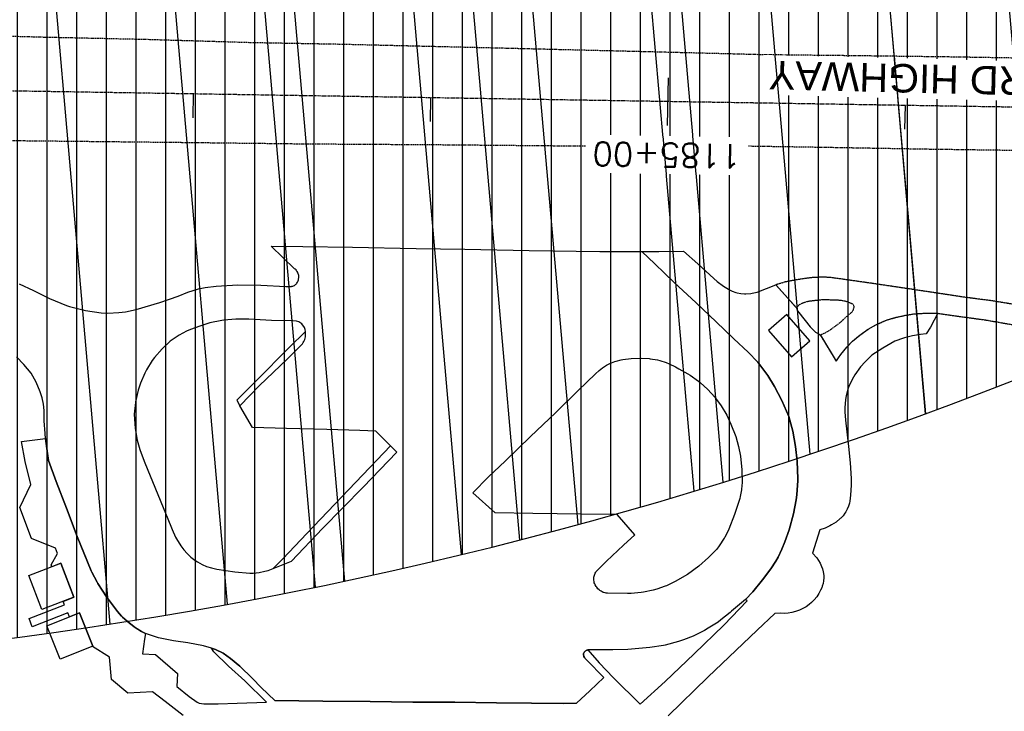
# Model space of a CAD drawing. Extents: x 429357 to 505151, y 227904 to 248592.
# Tile 432 of 656: x 444176 to 444591, y 235477 to 235769. Entities that reach past the tile are written whole.
import ezdxf

# ---------------------------------------------------------------- set-up
doc = ezdxf.new("R2010")
doc.units = 0
doc.header["$MEASUREMENT"] = 0
for name, pattern in [('CENTER', [2, 1.25, -0.25, 0.25, -0.25]), ('DASHED', [0.75, 0.5, -0.25]), ('HIDDEN', [0.375, 0.25, -0.125])]:
    doc.linetypes.add(name, pattern=pattern)
for name, color, linetype in [('C-ALGN-TEXT', 3, 'Continuous'), ('ELB_photo', 161, 'Continuous'), ('ELYPP_bikepath_photo', 161, 'HIDDEN'), ('ELYPP_sidewalk_photo', 161, 'Continuous'), ('ELYSP-parking_photo', 161, 'Continuous'), ('V-ASPH-EDGE', 171, 'DASHED'), ('V-RWAY-CNTR-2012', 4, 'CENTER'), ('V-RWAY-CNTR-ALIGN-STALBLS', 3, 'Continuous'), ('V-RWAY-CNTR-TEXT', 3, 'Continuous'), ('V-RWAY-LINE-COVER', 73, 'Continuous'), ('V-RWAY-LINE-Original PLO', 13, 'Continuous'), ('V-RWAY-PATT-NEW ROAD-400', 23, 'Continuous'), ('V-RWAY-PATT-NEW ROAD-COVER', 23, 'Continuous'), ('V-RWAY-PATT-OLD ROAD', 21, 'Continuous'), ('V-RWAY-PATT-RR', 24, 'Continuous'), ('V-RWAY-PATT-RR-COVER', 24, 'Continuous'), ('V-RWAY-PATT-RR-KEY', 24, 'Continuous')]:
    doc.layers.add(name, color=color, linetype=linetype)
doc.styles.add('H200', font='helv.shx', dxfattribs={"height": 0.2})
doc.styles.add('L100', font='simplex.shx', dxfattribs={"height": 0.1})

# ---------------------------------------------------------------- blocks, each defined once
blk = doc.blocks.new('half_tic')
blk.add_line((0, 0), (0, 0.04165))
blk = doc.blocks.new('*U161')
at = {"layer": 'C-ALGN-TEXT', "color": 3, "linetype": 'Continuous', "lineweight": -3, "xscale": 240.0960384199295, "yscale": 240.0960384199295, "zscale": 240.0960384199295, "rotation": 179.0745833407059}
for p in [(444248.94, 235737.27), (444348.92, 235735.65), (444548.9, 235732.42)]:
    blk.add_blockref('half_tic', p, dxfattribs=at)
blk = doc.blocks.new('lbl_tic')
blk.add_line((0, -0.04165), (0, 0.04165))

msp = doc.modelspace()

# ---------------------------------------------------------------- hatches: boundary and pattern name
at = {"layer": 'V-RWAY-PATT-OLD ROAD'}
h = msp.add_hatch(dxfattribs=at)
h.set_pattern_fill('ANSI31', color=256, scale=100, angle=45)
edge = h.paths.add_edge_path()
edge.add_line((444754.79, 235688.71), (445152.24, 235891.91))
edge.add_line((445152.24, 235891.91), (444804.83, 235935.5))
edge.add_line((444804.83, 235935.5), (444618.23, 235955.83))
edge.add_arc((443941.33, 237279.86), 1487.02, 267.29236, 297.07796, ccw=False)
edge.add_line((443871.09, 235794.49), (442962.3, 235837.47))
edge.add_line((442962.3, 235837.47), (442857.24, 235844.84))
edge.add_line((442857.24, 235844.84), (442782.7, 235856.44))
edge.add_line((442782.7, 235856.44), (442695.91, 235877.42))
edge.add_line((442695.91, 235877.42), (442629.24, 235899.32))
edge.add_line((442629.24, 235899.32), (442556.85, 235929.23))
edge.add_line((442556.85, 235929.23), (442514.76, 235949.81))
edge.add_line((442514.76, 235949.81), (442495.08, 235960.29))
edge.add_line((442495.08, 235960.29), (442440.35, 235992.54))
edge.add_line((442440.35, 235992.54), (442388.5, 236027.7))
edge.add_line((442388.5, 236027.7), (442333.53, 236070.57))
edge.add_line((442333.53, 236070.57), (442301.75, 236098.36))
edge.add_line((442301.75, 236098.36), (442240.05, 236159.83))
edge.add_line((442240.05, 236159.83), (442202.82, 236202.7))
edge.add_line((442202.82, 236202.7), (442141.79, 236285.55))
edge.add_line((442141.79, 236285.55), (442110.08, 236336.94))
edge.add_line((442110.08, 236336.94), (442079.73, 236393.82))
edge.add_line((442079.73, 236393.82), (442048.28, 236460.69))
edge.add_line((442048.28, 236460.69), (441604.94, 237454.69))
edge.add_line((441604.94, 237454.69), (441491.3, 237697))
edge.add_line((441491.3, 237697), (441412.32, 237846.34))
edge.add_line((441412.32, 237846.34), (441328.06, 237988.47))
edge.add_line((441328.06, 237988.47), (441238.61, 237930.31))
edge.add_line((441238.61, 237930.31), (441324.32, 237781.14))
edge.add_line((441324.32, 237781.14), (441387.1, 237653.63))
edge.add_line((441387.1, 237653.63), (441431, 237551.46))
edge.add_line((441431, 237551.46), (441991.43, 236161.02))
edge.add_arc((444602.78, 237213.56), 2815.49, 201.95242, 209.32582)
edge.add_arc((442975.39, 236837.99), 1300.46, 230.49439, 268.79848)
edge.add_line((442948.13, 235537.81), (443856.92, 235494.83))
edge.add_arc((443941.33, 237279.86), 1787.02, 267.29236, 297.07796)
at = {"layer": 'V-RWAY-PATT-RR'}
h = msp.add_hatch(dxfattribs=at)
h.set_pattern_fill('DOTS', color=256, scale=2, angle=90)
h.set_pattern_definition([(90, (0, 0), (-12.5, 6.25), [0, -12.5])])
edge = h.paths.add_edge_path()
edge.add_line((463249.56, 239485.38), (461904.71, 239374.4))
edge.add_arc((462009.4, 238105.71), 1273.01, 94.71741, 114.66788)
edge.add_line((461478.1, 239262.54), (461031.28, 239057.33))
edge.add_arc((460759.9, 239648.23), 650.23, 271.17661, 294.66788, ccw=False)
edge.add_line((460773.25, 238998.13), (460346.48, 238989.37))
edge.add_arc((460406.64, 236060.24), 2929.74, 91.17661, 111.02661)
edge.add_line((459355.44, 238794.9), (459131.22, 238708.71))
edge.add_arc((458939.57, 239207.29), 534.14, 256.4433, 291.0266, ccw=False)
edge.add_line((458814.36, 238688.03), (458387.28, 238791.01))
edge.add_arc((457932.73, 236905.89), 1939.15, 76.44328, 106.70995)
edge.add_line((457375.17, 238763.15), (457000.15, 238650.57))
edge.add_arc((456858.7, 239121.75), 491.96, 259.5599, 286.7099, ccw=False)
edge.add_line((456769.55, 238637.94), (456400.75, 238705.89))
edge.add_arc((456037.15, 236732.58), 2006.53, 79.55995, 118.72661)
edge.add_line((455072.75, 238492.15), (454863.04, 238377.21))
edge.add_arc((454394, 239232.98), 975.88, 277.9103, 298.72661, ccw=False)
edge.add_arc((454135.7, 241092.03), 2852.78, 269.19328, 277.9103, ccw=False)
edge.add_line((454095.53, 238239.53), (453403.38, 238249.27))
edge.add_arc((453381.5, 236694.87), 1554.56, 89.19328, 119.94328)
edge.add_line((452605.55, 238041.93), (452483.79, 237971.79))
edge.add_arc((452222.51, 238425.37), 523.45, 271.9544, 299.9433, ccw=False)
edge.add_line((452240.36, 237902.22), (451086.95, 237862.86))
edge.add_arc((451115.17, 237035.63), 827.71, 91.95444, 110.83957)
edge.add_line((450820.71, 237809.19), (450693.6, 237760.81))
edge.add_arc((450224.55, 238993.03), 1318.48, 281.2229, 290.83957, ccw=False)
edge.add_line((450481.16, 237699.77), (449789.98, 237562.62))
edge.add_arc((450145.31, 235771.84), 1825.69, 101.2229, 111.5229)
edge.add_line((449475.51, 237470.23), (449217.35, 237368.42))
edge.add_arc((448647.97, 238812.19), 1551.99, 282.6229, 291.5229, ccw=False)
edge.add_line((448987.13, 237297.71), (448143.33, 237108.75))
edge.add_arc((448499.79, 235517.05), 1631.12, 102.6229, 118.05015)
edge.add_line((447732.76, 236956.58), (447555.3, 236862.02))
edge.add_arc((447294.93, 237350.67), 553.69, 281.3668, 298.0502, ccw=False)
edge.add_line((447404.06, 236807.84), (447179.31, 236762.66))
edge.add_arc((447321.99, 236052.91), 723.95, 101.36682, 126.71682)
edge.add_line((446889.17, 236633.23), (446741.11, 236522.8))
edge.add_arc((446432.15, 236937.05), 516.78, 277.5339, 306.7168, ccw=False)
edge.add_line((446499.91, 236424.73), (446016.03, 236360.74))
edge.add_arc((446189.57, 235048.6), 1323.56, 97.53389, 132.80055)
edge.add_line((445290.27, 236019.73), (444246.43, 235053.1))
edge.add_arc((443521.89, 235835.51), 1066.36, 228.98389, 312.80055, ccw=False)
edge.add_line((442822.07, 235030.91), (442755.06, 235089.2))
edge.add_arc((444602.78, 237213.56), 2815.49, 201.95242, 228.98389, ccw=False)
edge.add_line((441991.43, 236161.02), (441431, 237551.46))
edge.add_arc((439156.5, 236634.7), 2452.3, 21.95242, 32.48251)
edge.add_line((441225.16, 237951.69), (440654.18, 238848.54))
edge.add_line((440654.18, 238848.54), (440485.49, 238741.14))
edge.add_line((440485.49, 238741.14), (441056.46, 237844.29))
edge.add_arc((439156.5, 236634.7), 2252.32, 27.76665, 32.48251, ccw=False)
edge.add_arc((439156.5, 236634.7), 2252.32, 21.95243, 27.76665, ccw=False)
edge.add_line((441245.52, 237476.7), (441805.72, 236086.84))
edge.add_arc((444602.55, 237214.13), 3015.47, 201.95243, 228.97911)
edge.add_line((442623.4, 234939.05), (442690.68, 234880.51))
edge.add_arc((443521.82, 235835.93), 1266.34, 228.97911, 290.2257)
edge.add_arc((443521.82, 235835.93), 1266.34, 290.2257, 294.21479)
edge.add_arc((443521.82, 235835.93), 1266.34, 294.21479, 312.78568)
edge.add_line((444382, 234906.56), (444602.29, 235110.46))
edge.add_line((444602.29, 235110.46), (445223.28, 235685.21))
edge.add_line((445223.28, 235685.21), (445300.95, 235757.1))
edge.add_line((445300.95, 235757.1), (445415.16, 235862.8))
edge.add_line((445415.16, 235862.8), (445426.54, 235873.33))
edge.add_arc((446189.72, 235048.75), 1123.56, 97.51901, 132.78568, ccw=False)
edge.add_line((446042.7, 236162.65), (446284.57, 236194.57))
edge.add_line((446284.57, 236194.57), (446525.94, 236226.43))
edge.add_line((446525.94, 236226.43), (446587.09, 236237.22))
edge.add_line((446587.09, 236237.22), (446647.07, 236253.25))
edge.add_arc((446432.15, 236937.05), 716.78, 287.44773, 306.71682)
edge.add_line((446860.68, 236362.48), (447008.74, 236472.91))
edge.add_arc((447321.99, 236052.91), 523.95, 101.3668, 126.7168, ccw=False)
edge.add_line((447218.72, 236566.58), (447371.53, 236597.3))
edge.add_line((447371.53, 236597.3), (447443.48, 236611.76))
edge.add_line((447443.48, 236611.76), (447587.82, 236656.21))
edge.add_arc((447294.94, 237350.63), 753.65, 292.86779, 298.05015)
edge.add_line((447649.34, 236685.51), (447826.81, 236780.07))
edge.add_arc((448499.79, 235517.05), 1431.12, 102.6229, 118.05015, ccw=False)
edge.add_line((448187.04, 236913.58), (448576.19, 237000.73))
edge.add_line((448576.19, 237000.73), (448886.91, 237070.31))
edge.add_line((448886.91, 237070.31), (449030.83, 237102.55))
edge.add_arc((448647.97, 238812.19), 1751.99, 282.6229, 291.5229)
edge.add_line((449290.72, 237182.36), (449548.89, 237284.18))
edge.add_arc((450145.31, 235771.84), 1625.69, 101.2229, 111.5229, ccw=False)
edge.add_line((449828.91, 237366.45), (450520.09, 237503.59))
edge.add_arc((450224.55, 238993.03), 1518.48, 281.2229, 290.83957)
edge.add_line((450764.76, 237573.89), (450891.87, 237622.28))
edge.add_arc((451115.17, 237035.63), 627.71, 91.95444, 110.83957, ccw=False)
edge.add_line((451093.77, 237662.98), (452220.47, 237701.43))
edge.add_line((452220.47, 237701.43), (452345.16, 237712.39))
edge.add_line((452345.16, 237712.39), (452440.87, 237735.66))
edge.add_arc((452222.51, 238425.37), 723.45, 287.56753, 299.94328)
edge.add_line((452583.62, 237798.48), (452705.38, 237868.62))
edge.add_arc((453381.5, 236694.87), 1354.56, 89.19328, 119.94328, ccw=False)
edge.add_line((453400.57, 238049.29), (454092.72, 238039.55))
edge.add_arc((454135.7, 241092.03), 3052.78, 269.19328, 277.9103)
edge.add_arc((454394, 239232.98), 1175.88, 277.9103, 298.72661)
edge.add_line((454959.17, 238201.83), (455168.88, 238316.77))
edge.add_arc((456037.15, 236732.58), 1806.53, 79.55995, 118.72661, ccw=False)
edge.add_line((456364.51, 238509.2), (456733.31, 238441.25))
edge.add_arc((456858.7, 239121.75), 691.96, 259.55995, 286.70995)
edge.add_line((457057.65, 238459.01), (457432.68, 238571.6))
edge.add_arc((457932.73, 236905.89), 1739.15, 76.44328, 106.70995, ccw=False)
edge.add_line((458340.4, 238596.58), (458767.48, 238493.6))
edge.add_arc((458939.57, 239207.29), 734.14, 256.44328, 291.02661)
edge.add_line((459202.98, 238522.03), (459427.2, 238608.22))
edge.add_arc((460406.64, 236060.24), 2729.74, 91.17661, 111.02661, ccw=False)
edge.add_line((460350.58, 238789.41), (460777.36, 238798.17))
edge.add_line((460777.36, 238798.17), (460905.17, 238810.5))
edge.add_line((460905.17, 238810.5), (460994.24, 238830.93))
edge.add_line((460994.24, 238830.93), (461084.08, 238862.22))
edge.add_line((461084.08, 238862.22), (461241, 238933.57))
edge.add_line((461241, 238933.57), (461561.57, 239080.8))
edge.add_arc((462009.4, 238105.71), 1073.01, 94.71741, 114.66788, ccw=False)
edge.add_line((461921.16, 239175.08), (462039.91, 239184.88))
edge.add_line((462039.91, 239184.88), (462395.62, 239214.23))
edge.add_line((462395.62, 239214.23), (463072.29, 239270.07))
edge.add_line((463072.29, 239270.07), (463303.65, 239289.65))
edge.add_line((463303.65, 239289.65), (463249.56, 239485.38))

# ---------------------------------------------------------------- linework, layer by layer
at = {"layer": 'ELB_photo'}
for points in [[(444491.37, 235637.56), (444501.02, 235626.51), (444508.74, 235633.24), (444499.1, 235644.3)], [(444185.17, 235519.89), (444179.67, 235534.28), (444193.2, 235539.44), (444198.69, 235525.06)], [(444201.13, 235518.51), (444206.68, 235504.42), (444192.92, 235499), (444187.37, 235513.09)]]:
    msp.add_lwpolyline(points, close=True, dxfattribs=at)
at = {"layer": 'ELYPP_bikepath_photo', "flags": 128}
msp.add_lwpolyline([(444494.48, 235656.8), (444503.19, 235647.07), (444504.33, 235648.48), (444505.46, 235649.05), (444506, 235649.28), (444507.2, 235649.68), (444508.43, 235649.96), (444509.54, 235650.11), (444513.16, 235650.53), (444514.62, 235650.6), (444518.27, 235650.52), (444519.46, 235650.41), (444520.83, 235650.41), (444522.19, 235650.28), (444523.53, 235650.01), (444524.18, 235649.83), (444525.47, 235649.37), (444526.25, 235649.02), (444526.51, 235648.93), (444526.64, 235648.86), (444526.86, 235648.69), (444527.05, 235648.48), (444527.17, 235648.28), (444527.22, 235648.15), (444527.3, 235647.88), (444527.32, 235647.74), (444527.31, 235647.46), (444527.25, 235647.01), (444527.16, 235646.65), (444527.01, 235646.22), (444526.85, 235645.89), (444526.66, 235645.57), (444526.43, 235645.28), (444526.18, 235645.01), (444525.91, 235644.76), (444525.61, 235644.55), (444525.4, 235644.42), (444521.64, 235640.97), (444521.37, 235640.75), (444517.84, 235638.1), (444515.81, 235636.78), (444513.23, 235635.6), (444519.9, 235624.62), (444521.89, 235627.5), (444524.33, 235630.49), (444526.83, 235633.11), (444529.93, 235635.63), (444533.4, 235638.12), (444536.83, 235640.05), (444541.37, 235642.03), (444545.22, 235643.11), (444549.42, 235644.04), (444552.79, 235644.6), (444556.82, 235644.81), (444560.57, 235644.81), (444562.69, 235644.79), (444570.89, 235643.63), (444582.67, 235642.03), (444592.45, 235640.33), (444604.38, 235638.05), (444617.4, 235634.95), (444629, 235631.51), (444641.94, 235626.94), (444653.73, 235622.41), (444663.59, 235618.17), (444677.08, 235611.71), (444691.22, 235604.99), (444705.57, 235598.54), (444716.01, 235594.57), (444725.96, 235591.63), (444730.22, 235590.58), (444732.52, 235590.19), (444736.9, 235589.8), (444740.4, 235589.79), (444748.2, 235590.3), (444756.46, 235591.64), (444756.92, 235591.74), (444763.29, 235593.69), (444770.27, 235596.57), (444780.26, 235601.47), (444788.95, 235606.62), (444795.08, 235611.41), (444803.86, 235618.9), (444808.97, 235624.51), (444810.17, 235626), (444814.55, 235632.19), (444815.37, 235633.51), (444819.31, 235640.49), (444823.91, 235650.19), (444826.13, 235655.06), (444826.35, 235655.61), (444828.03, 235660.7), (444828.33, 235661.81), (444830.07, 235662.72), (444833.59, 235673.55), (444824.63, 235676.81), (444820.74, 235665.59), (444816.75, 235655.51), (444814.06, 235649.11), (444809.86, 235640.48), (444807.72, 235636.01), (444803.09, 235629.98), (444802.91, 235629.77), (444797.7, 235624.24), (444797.06, 235623.63), (444789.92, 235617.61), (444781.1, 235611.45), (444780.9, 235611.33), (444771.98, 235606.52), (444762.67, 235602.14), (444757.31, 235600.36), (444755.34, 235599.84), (444749.79, 235598.79), (444746.55, 235598.43), (444741.81, 235598.1), (444737.07, 235598.23), (444732.35, 235598.83), (444731.5, 235598.98), (444722.82, 235601.26), (444712.32, 235604.87), (444703.7, 235608.46), (444687.13, 235616.21), (444668.87, 235625.13), (444656.71, 235630.37), (444641.72, 235636.15), (444625.93, 235641.37), (444613, 235644.91), (444600.8, 235647.51), (444585.68, 235650.04), (444573.42, 235651.64), (444551.75, 235654.91), (444533.34, 235657.65), (444521.22, 235659.36), (444517.24, 235659.9), (444514.13, 235660.04), (444510.12, 235659.88), (444507.32, 235659.54), (444502.51, 235658.79), (444498.51, 235658.02)], close=True, dxfattribs=at)
at = {"layer": 'ELYPP_sidewalk_photo'}
msp.add_lwpolyline([(444244.71, 235475.22), (444237.13, 235481.16), (444231.82, 235485.23), (444221.39, 235484.61), (444214.62, 235490.46), (444213.67, 235499.82), (444206.56, 235504.38), (444206.68, 235504.42), (444201.13, 235518.51), (444196.82, 235516.81), (444196.11, 235518.53), (444181.19, 235512.63), (444179.89, 235516.15), (444194.74, 235521.88), (444194.25, 235523.36), (444198.69, 235525.06), (444193.2, 235539.44), (444189.35, 235537.97), (444189.09, 235538.74), (444191.81, 235543.49), (444190.92, 235545.81), (444180.81, 235549.91), (444175.93, 235562.91), (444180.57, 235572.66), (444178.25, 235582.36), (444176.6, 235590.78), (444186.79, 235591.99), (444187.53, 235585.68), (444187.96, 235582.69), (444191.22, 235573.9), (444195.56, 235562.67), (444200.12, 235550.73), (444204.15, 235540.66), (444205.93, 235536.23), (444206.22, 235535.62), (444208.48, 235531.42), (444208.82, 235530.86), (444212.51, 235525.21), (444217.02, 235519.06), (444218.75, 235517.11), (444219.14, 235516.73), (444221.09, 235515), (444222.19, 235514.16), (444224.59, 235512.3), (444227.26, 235510.62), (444228.86, 235509.75), (444228.5, 235507.48), (444227.64, 235501.23), (444233.11, 235500.93), (444242.4, 235492.96), (444242.12, 235487.45), (444247.33, 235483.26), (444250.59, 235480.91), (444251.55, 235480.42), (444253.51, 235480.22), (444259.44, 235480.16), (444267.51, 235480.4), (444279.88, 235480.81), (444270.75, 235489.84), (444263.8, 235496.02), (444257.68, 235502.01), (444256.66, 235503.65), (444258.33, 235503.05), (444261.58, 235501.58), (444264.67, 235499.29), (444268.6, 235495.97), (444273.92, 235490.78), (444277.56, 235487.06), (444283.41, 235481.55), (444303.62, 235481.34), (444323.5, 235481.09), (444341.46, 235480.89), (444359.24, 235480.88), (444376.72, 235480.63), (444391.53, 235480.44), (444405.15, 235480.35), (444410.55, 235480.37), (444416.13, 235485.57), (444422.06, 235491.21), (444414.83, 235498.55), (444414.26, 235499.08), (444414.08, 235499.28), (444413.93, 235499.48), (444413.79, 235499.71), (444413.62, 235500.1), (444413.54, 235500.35), (444413.5, 235500.61), (444413.47, 235500.87), (444413.48, 235501.13), (444413.5, 235501.38), (444413.55, 235501.6), (444413.68, 235501.82), (444413.83, 235502.02), (444414.01, 235502.2), (444414.2, 235502.37), (444414.39, 235502.51), (444414.61, 235502.64), (444414.84, 235502.74), (444415.08, 235502.83), (444415.32, 235502.89), (444420.09, 235497.48), (444426.02, 235491.11), (444437.37, 235480.03), (444447.82, 235489.54), (444460.03, 235501.26), (444472.6, 235513.27), (444482.4, 235523.56), (444481.66, 235524.21), (444484.79, 235527.35), (444488.84, 235532.41), (444492.35, 235537.09), (444494.49, 235540.28), (444495.43, 235541.94), (444497.07, 235545.4), (444498.2, 235548.47), (444500.03, 235553.56), (444501.86, 235560.32), (444503.04, 235566.22), (444503.31, 235568.33), (444503.69, 235574.34), (444503.7, 235575.07), (444503.45, 235582.45), (444502.82, 235588.61), (444501.64, 235595.05), (444499.97, 235601.26), (444497.02, 235608.05), (444493.98, 235613.98), (444491.04, 235618.63), (444486.9, 235624.14), (444482.8, 235628.4), (444476.81, 235634), (444469.35, 235641.14), (444460.86, 235649.21), (444451.68, 235657.81), (444443.45, 235665.7), (444438.01, 235670.83), (444445.16, 235670.86), (444455.52, 235671.03), (444461.63, 235665.6), (444468.31, 235659.53), (444469.74, 235658.26), (444472.42, 235656.24), (444475.18, 235654.56), (444476.14, 235654.13), (444477.62, 235653.61), (444478.25, 235653.44), (444479.79, 235653.13), (444481.34, 235652.97), (444481.81, 235652.99), (444483.98, 235653.17), (444484.47, 235653.24), (444486.6, 235653.69), (444494.48, 235656.8), (444503.19, 235647.07), (444503.65, 235645.88), (444504.11, 235645.09), (444509, 235639.08), (444511.17, 235636.82), (444512.26, 235636.24), (444513.23, 235635.6), (444519.9, 235624.62), (444521.89, 235627.5), (444524.33, 235630.49), (444526.83, 235633.11), (444529.93, 235635.63), (444533.4, 235638.12), (444536.83, 235640.05), (444541.37, 235642.03), (444545.22, 235643.11), (444549.42, 235644.04), (444552.79, 235644.6), (444556.82, 235644.81), (444560.57, 235644.82), (444562.69, 235644.79), (444561.25, 235641.93), (444559.59, 235638.92), (444557.81, 235636.17), (444555.4, 235635.81), (444552.1, 235635.34), (444548.69, 235634.51), (444548.24, 235634.37), (444544.6, 235633.06), (444539.51, 235630.17), (444534.94, 235627.19), (444532.05, 235624.38), (444530.19, 235622.26), (444527.7, 235618.89), (444527.13, 235617.88), (444525.69, 235614.9), (444525.02, 235613.22), (444524.05, 235610.05), (444523.82, 235608.45), (444523.58, 235604.96), (444523.58, 235603.26), (444523.85, 235599.77), (444525.03, 235588.63), (444525.79, 235581.78), (444526.16, 235575.19), (444526.24, 235572.4), (444526, 235568.16), (444525.64, 235565.53), (444525.47, 235564.76), (444525.08, 235563.48), (444524.57, 235562.25), (444523.95, 235561.08), (444523.6, 235560.53), (444522.8, 235559.46), (444521.91, 235558.47), (444521.64, 235558.23), (444519.85, 235556.81), (444517.92, 235555.58), (444517.29, 235555.22), (444515.22, 235554.25), (444513.03, 235553.46), (444511.43, 235548.66), (444509.89, 235543.66), (444511.8, 235541.68), (444512.51, 235540.64), (444513.21, 235539.39), (444513.78, 235538.07), (444514.09, 235537.14), (444514.44, 235535.75), (444514.64, 235534.33), (444514.66, 235533.22), (444514.57, 235532.03), (444514.37, 235530.85), (444514.04, 235529.7), (444513.84, 235529.12), (444513.35, 235528.03), (444512.57, 235526.67), (444511.69, 235525.32), (444510.68, 235524.06), (444509.56, 235522.9), (444508.55, 235522.04), (444507.24, 235521.1), (444505.84, 235520.29), (444504.42, 235519.62), (444502.81, 235519.04), (444501.16, 235518.62), (444499.65, 235518.38), (444497.94, 235518.27), (444496.24, 235518.33), (444494.06, 235518.26), (444486.61, 235511.2), (444465.83, 235491.38), (444449.12, 235475.15)], dxfattribs=at)
for points in [[(444296.24, 235637.18), (444289.48, 235630.43), (444275.53, 235616.36), (444267.43, 235608.12), (444268.6, 235605.84), (444276.97, 235614.34), (444288.53, 235625.46), (444294.57, 235631.55), (444294.97, 235631.99), (444295.32, 235632.47), (444295.63, 235632.98), (444295.72, 235633.17), (444295.95, 235633.72), (444296.13, 235634.28), (444296.26, 235634.87), (444296.32, 235635.93), (444296.28, 235636.85)], [(444332.1, 235588.88), (444296.82, 235551.91), (444286.75, 235541.32), (444282.7, 235537.17), (444290.41, 235540.25), (444303.46, 235554.02), (444320.53, 235571.57), (444334.72, 235586.22)]]:
    msp.add_lwpolyline(points, close=True, dxfattribs=at)
at = {"layer": 'ELYSP-parking_photo'}
msp.add_lwpolyline([(444175.72, 235657.21), (444181.64, 235654.41), (444188.47, 235651.09), (444195.63, 235648.1), (444196.85, 235647.71), (444203.67, 235645.96), (444210.18, 235644.94), (444212.98, 235644.87), (444217.59, 235645.11), (444220.41, 235645.48), (444224.92, 235646.44), (444234.92, 235649.3), (444242.67, 235651.98), (444246.77, 235653.68), (444251.24, 235655.05), (444254.07, 235655.67), (444258.7, 235656.31), (444267.81, 235656.84), (444277.54, 235656.61), (444288.05, 235656.07), (444290.35, 235656.12), (444290.61, 235656.17), (444290.96, 235656.28), (444291.29, 235656.42), (444291.62, 235656.59), (444291.92, 235656.8), (444292.2, 235657.03), (444292.46, 235657.29), (444292.69, 235657.57), (444292.89, 235657.87), (444293.06, 235658.19), (444293.2, 235658.53), (444293.31, 235658.88), (444293.38, 235659.24), (444293.44, 235659.87), (444293.46, 235660.28), (444293.43, 235660.68), (444293.36, 235661.09), (444293.25, 235661.48), (444293.1, 235661.86), (444293.01, 235662.07), (444292.8, 235662.42), (444292.57, 235662.75), (444292.3, 235663.06), (444292, 235663.34), (444291.68, 235663.59), (444281.77, 235673.13), (444295.19, 235672.97), (444316.11, 235672.68), (444342.98, 235672.1), (444363.45, 235671.81), (444390.51, 235671.3), (444420.38, 235670.85), (444438.01, 235670.83), (444443.45, 235665.7), (444451.68, 235657.81), (444460.86, 235649.21), (444469.35, 235641.14), (444476.81, 235634), (444482.8, 235628.4), (444486.9, 235624.14), (444491.04, 235618.63), (444493.98, 235613.98), (444497.02, 235608.05), (444499.97, 235601.26), (444501.64, 235595.05), (444502.82, 235588.61), (444503.45, 235582.45), (444503.7, 235575.07), (444503.69, 235574.34), (444503.31, 235568.33), (444503.04, 235566.22), (444501.86, 235560.32), (444500.03, 235553.56), (444498.2, 235548.47), (444497.07, 235545.4), (444495.43, 235541.94), (444494.49, 235540.28), (444492.35, 235537.09), (444488.84, 235532.41), (444484.79, 235527.35), (444481.66, 235524.21), (444475.78, 235519.18), (444475.18, 235518.62), (444471.36, 235515.5), (444470.16, 235514.64), (444465.98, 235512.03), (444464.42, 235511.09), (444460.54, 235509.08), (444459.71, 235508.71), (444455.61, 235507.18), (444453.51, 235506.45), (444447.81, 235504.91), (444447.17, 235504.77), (444441.33, 235503.86), (444432.1, 235503.05), (444425.84, 235502.93), (444419.31, 235502.9), (444415.81, 235502.93), (444415.57, 235502.92), (444415.32, 235502.89), (444415.08, 235502.83), (444414.84, 235502.74), (444414.61, 235502.64), (444414.39, 235502.51), (444414.2, 235502.37), (444414.01, 235502.2), (444413.83, 235502.02), (444413.68, 235501.82), (444413.55, 235501.6), (444413.5, 235501.38), (444413.48, 235501.13), (444413.47, 235500.87), (444413.5, 235500.61), (444413.54, 235500.35), (444413.68, 235499.94), (444413.79, 235499.71), (444413.93, 235499.48), (444414.08, 235499.28), (444414.26, 235499.08), (444414.83, 235498.55), (444422.06, 235491.21), (444416.13, 235485.57), (444410.55, 235480.37), (444405.15, 235480.35), (444391.53, 235480.44), (444376.72, 235480.63), (444359.24, 235480.88), (444341.46, 235480.89), (444323.5, 235481.09), (444303.62, 235481.34), (444283.41, 235481.55), (444277.56, 235487.06), (444273.92, 235490.78), (444268.6, 235495.97), (444264.67, 235499.29), (444261.58, 235501.58), (444258.33, 235503.05), (444256.66, 235503.65), (444253.29, 235504.6), (444246.79, 235505.87), (444241.62, 235506.53), (444240.69, 235506.68), (444234.4, 235508.02), (444228.86, 235509.75), (444227.26, 235510.62), (444224.69, 235512.23), (444221.09, 235515), (444219.14, 235516.73), (444218.75, 235517.11), (444217.02, 235519.06), (444212.51, 235525.21), (444208.82, 235530.86), (444208.48, 235531.42), (444206.22, 235535.62), (444205.93, 235536.23), (444200.12, 235550.73), (444195.56, 235562.67), (444191.22, 235573.9), (444187.96, 235582.69), (444187.53, 235585.68), (444186.79, 235591.99), (444186.59, 235594.1), (444186.25, 235599.51), (444186.22, 235602.51), (444186.18, 235603.8), (444185.9, 235606.55), (444185.36, 235609.19), (444184.56, 235611.76), (444182.76, 235615.82), (444180.72, 235619.5), (444177.65, 235623.19), (444174.46, 235626.43)], dxfattribs=at)
for points in [[(444331.84, 235589.14), (444325.97, 235595.1), (444319.25, 235595.37), (444305.26, 235595.78), (444288.36, 235596.2), (444273.92, 235596.64), (444268.6, 235605.84), (444276.97, 235614.34), (444288.53, 235625.46), (444294.57, 235631.55), (444294.97, 235631.99), (444295.32, 235632.47), (444295.63, 235632.98), (444295.72, 235633.17), (444295.95, 235633.72), (444296.13, 235634.28), (444296.26, 235634.87), (444296.27, 235635.01), (444296.32, 235635.93), (444296.28, 235636.85), (444296.24, 235637.18), (444296.12, 235637.92), (444295.89, 235638.81), (444294.76, 235640.41), (444293.48, 235641.17), (444292.44, 235641.45), (444290.94, 235641.58), (444282, 235641.83), (444272.46, 235642.37), (444266.95, 235642.3), (444261.85, 235641.87), (444261, 235641.75), (444255.98, 235640.74), (444251.78, 235639.43), (444247.91, 235637.98), (444246.2, 235637.25), (444243.09, 235635.63), (444242.2, 235635.09), (444239.32, 235633.08), (444235.97, 235629.8), (444232.61, 235626.19), (444231.71, 235624.91), (444229.33, 235621.01), (444228.57, 235619.55), (444226.73, 235615.37), (444225.81, 235612.38), (444224.74, 235607.5), (444224.68, 235607.18), (444224.12, 235602.22), (444224.56, 235596.22), (444225.33, 235591.38), (444226.47, 235587.35), (444226.61, 235586.92), (444228.64, 235581.72), (444239.57, 235555.06), (444240.12, 235553.6), (444241.59, 235550.39), (444241.94, 235549.74), (444243.78, 235546.73), (444245.02, 235545.02), (444246.4, 235543.47), (444247.94, 235542.05), (444249.6, 235540.79), (444250.83, 235539.98), (444252.76, 235538.92), (444254.63, 235538.11), (444256.73, 235537.43), (444258.88, 235536.96), (444266.54, 235535.85), (444272.91, 235535.28), (444274.22, 235535.3), (444276.73, 235535.54), (444279.21, 235536.02), (444280.54, 235536.39), (444282.7, 235537.17), (444290.41, 235540.25), (444303.46, 235554.02), (444320.53, 235571.57), (444334.72, 235586.22)], [(444380.45, 235582.44), (444391.14, 235592.8), (444401.67, 235602.89), (444411.13, 235612.2), (444418.45, 235619.28), (444419.98, 235620.72), (444421.38, 235621.81), (444423.15, 235622.94), (444424.54, 235623.68), (444426.6, 235624.48), (444427.15, 235624.66), (444429.3, 235625.21), (444430.05, 235625.35), (444433.52, 235625.73), (444437.97, 235625.83), (444441.14, 235625.69), (444441.58, 235625.65), (444444.59, 235625.17), (444445.55, 235624.95), (444448.33, 235624.04), (444449.53, 235623.55), (444452.16, 235622.25), (444453.66, 235621.36), (444457.41, 235619.33), (444458.42, 235618.7), (444461.89, 235616.21), (444462.66, 235615.58), (444465.89, 235612.65), (444468.84, 235609.38), (444469.1, 235609.06), (444471.45, 235605.85), (444473.83, 235601.89), (444475.57, 235598.08), (444477.59, 235592.81), (444478.8, 235588.59), (444479.59, 235584.64), (444480.12, 235578.77), (444480.28, 235573.49), (444480.06, 235570.63), (444480.03, 235570.41), (444479.5, 235567.58), (444479.29, 235566.72), (444477.08, 235559.93), (444474.71, 235553.78), (444472.92, 235550.28), (444472.76, 235550.01), (444470.62, 235546.73), (444469.58, 235545.36), (444466.17, 235541.89), (444462.02, 235538.17), (444457.25, 235534.75), (444452.08, 235531.76), (444448.43, 235529.97), (444447.78, 235529.7), (444444.38, 235528.51), (444442.85, 235528.09), (444438.78, 235527.2), (444437.72, 235527.04), (444433.58, 235526.66), (444431.92, 235526.63), (444423.55, 235526.8), (444423.02, 235526.84), (444422.5, 235526.92), (444421.99, 235527.06), (444421.76, 235527.15), (444421.27, 235527.36), (444420.81, 235527.61), (444420.37, 235527.92), (444420.08, 235528.16), (444419.52, 235528.7), (444419.02, 235529.29), (444418.79, 235529.61), (444418.39, 235530.26), (444418.16, 235530.7), (444417.98, 235531.2), (444417.86, 235531.72), (444417.77, 235532.3), (444417.76, 235532.83), (444417.8, 235533.53), (444417.88, 235533.99), (444418, 235534.42), (444418.17, 235534.86), (444418.38, 235535.28), (444418.63, 235535.67), (444418.84, 235535.94), (444423.14, 235540.31), (444430.27, 235547.02), (444435.06, 235551.35), (444427.58, 235559.96), (444412.55, 235560.06), (444392.08, 235560.35), (444376.15, 235560.68), (444366.75, 235569.05), (444373.44, 235575.81)]]:
    msp.add_lwpolyline(points, close=True, dxfattribs=at)
at = {"layer": 'V-ASPH-EDGE', "flags": 128}
msp.add_lwpolyline([(442044.7, 236393.45), (442047.27, 236390.71), (442062.63, 236374.46), (442075.32, 236361.17), (442087.11, 236348.98), (442107.92, 236328.27), (442120.43, 236316.06), (442131.9, 236305.2), (442147.88, 236290.36), (442158.8, 236280.65), (442170.43, 236270.4), (442184.02, 236258.54), (442200.39, 236244.46), (442213.83, 236233.19), (442226.03, 236223.22), (442247.25, 236206.3), (442260.4, 236195.64), (442273.52, 236185.44), (442287.44, 236174.86), (442299.92, 236165.5), (442314.38, 236154.42), (442330.97, 236142.34), (442347.39, 236131.07), (442362.62, 236120.81), (442375.68, 236112.37), (442388.32, 236103.84), (442403.59, 236093.68), (442419.95, 236083.67), (442437.78, 236072.85), (442454.56, 236063.16), (442474.28, 236051.49), (442488.24, 236043.51), (442503.83, 236034.35), (442517.65, 236026.35), (442533.68, 236017.48), (442550.27, 236008.14), (442562.75, 236001.55), (442577.78, 235993.92), (442592.48, 235986.61), (442608.08, 235978.89), (442629.73, 235968.31), (442660.31, 235953.76), (442694.98, 235938.31), (442725.19, 235925.61), (442754.54, 235914.07), (442816.85, 235890.56), (442853.8, 235877.5), (442889.95, 235866.21), (442929.17, 235855.1), (442964.1, 235845.83), (442998.42, 235837.38), (443035.51, 235829.08), (443072.06, 235821.52), (443117.52, 235813.02), (443159.5, 235805.78), (443200.09, 235799.39), (443235.27, 235795.88), (443272.81, 235792.48), (443315.37, 235789.13), (443360.64, 235786.7), (443404.78, 235784.93), (443450.85, 235783.94), (443478.74, 235783.63), (443507.7, 235783.25), (443590.71, 235781.48), (443629.01, 235780.55), (443673.11, 235779.57), (443707.12, 235778.59), (443756.54, 235776.49), (443798.03, 235775.11), (443840.68, 235773.16), (443891.46, 235771.6), (443941.93, 235769.84), (443985, 235768.37), (444012.4, 235767.59), (444051.51, 235766.11), (444095.87, 235764.25), (444139.91, 235762.58), (444184.68, 235761.31), (444228.8, 235760.34), (444274.07, 235758.99), (444310.3, 235758.32), (444358.73, 235757.17), (444442.79, 235755.11), (444488.81, 235753.93), (444526.35, 235753.52), (444568.59, 235752.98), (444622.29, 235752.1), (444674.81, 235751.66), (444730.33, 235751.01), (444743.08, 235750.7), (444747.53, 235751.62), (444749.46, 235752.15), (444753.74, 235753.69), (444757.85, 235755.63), (444757.94, 235755.68), (444766.4, 235761.55), (444769.44, 235763.98), (444772.81, 235768.72), (444776.15, 235774.38), (444778.51, 235779.25), (444778.62, 235782.12), (444781.42, 235782.25), (444794.65, 235785.44), (444796.17, 235779.91), (444797.61, 235776), (444800.04, 235770.8), (444801.97, 235767.43), (444804.65, 235763.99), (444807.65, 235760.83), (444810.95, 235757.99), (444811.78, 235757.35), (444815.4, 235754.93), (444819.24, 235752.87), (444822.7, 235751.4), (444826.83, 235749.91), (444829.19, 235749.26), (444833.5, 235748.41), (444837.88, 235747.99), (444838.65, 235747.96), (444870.14, 235747.92), (444913.65, 235749.36), (444957, 235750.84), (444999.03, 235752.78), (445063.82, 235757.37), (445095.26, 235759.47), (445110.86, 235760.82), (445088.33, 235740.53), (445067.79, 235720.57), (445008.68, 235716.73), (444954.04, 235713.82), (444903, 235712.08), (444853.13, 235711.08), (444799.68, 235710.44), (444747.98, 235710.83), (444697.72, 235711.86), (444662.17, 235712.33), (444614.11, 235713.16), (444559.3, 235713.92), (444508.3, 235714.81), (444464.28, 235715.51), (444405.23, 235715.29), (444353.34, 235715.76), (444294.9, 235716.13), (444247.46, 235716.7), (444196.74, 235717.25), (444150.12, 235717.74), (444094.66, 235718.37), (444056.93, 235718.84), (444014.57, 235720.09), (443967.81, 235720.58), (443917.2, 235721.64), (443880.68, 235722.22), (443823.75, 235723.32), (443782.91, 235723.66), (443726.03, 235724.49), (443685.12, 235725.22), (443653.2, 235725.84), (443607.22, 235726.29), (443557.99, 235726.62), (443508.43, 235727.6), (443462.73, 235729.02), (443416.75, 235730.14), (443367.15, 235731.71), (443326.35, 235733.99), (443289.6, 235736.55), (443245.99, 235739.97), (443199.64, 235745.21), (443155.76, 235751.26), (443114.18, 235757.77), (443076.7, 235764.57), (443039.79, 235771.91), (443000.42, 235780.65), (442957.78, 235791), (442920.38, 235801.01), (442880.16, 235812.7), (442833.99, 235827.39), (442801.8, 235838.39), (442768.68, 235850.56), (442730.5, 235865.37), (442690.77, 235881.62), (442663.84, 235893.15), (442625.98, 235910.21), (442615.13, 235915.16), (442609.84, 235917.3), (442601.21, 235920.77), (442588.6, 235925.65), (442574.47, 235930.73), (442555.35, 235938.02), (442532.46, 235947.98), (442518.83, 235954.42), (442503.88, 235962.18), (442497.41, 235965.88), (442482.49, 235973.68), (442471.65, 235979.55), (442457.68, 235987.74), (442448.08, 235993.46), (442439.1, 235998.79), (442427.18, 236006.11), (442417.1, 236012.43), (442392.97, 236027.27), (442380.46, 236035.34), (442370.14, 236042.19), (442358.31, 236050.18), (442345.93, 236058.52), (442334.71, 236066.44), (442321.92, 236075.06), (442308.39, 236084.82), (442294.99, 236094.05), (442282.89, 236102.92), (442268.35, 236113.68), (442254.72, 236124.06), (442243.33, 236132.83), (442230.86, 236142.58), (442222.58, 236149.08), (442208.48, 236161.08), (442196.27, 236170.87), (442185.91, 236179.74), (442174.57, 236189.39), (442149.86, 236211.51), (442139.57, 236221.03), (442121, 236238.82), (442112.21, 236247.66), (442107.03, 236252.81), (442096.69, 236263.58), (442089.1, 236271.29), (442081.97, 236279.06), (442075.85, 236285.96), (442072.44, 236289.94), (442063.31, 236300.91), (442052.87, 236313.19), (442045.4, 236321.9)], close=True, dxfattribs=at)
at = {"layer": 'V-RWAY-CNTR-2012', "flags": 128}
msp.add_lwpolyline([(476548.78, 239155.83), (475111.96, 239916.12), (473565.24, 240734.33), (472274.91, 241416.91, 0.206678), (470957.73, 241521.13), (466819.48, 240109.86, 0.009526), (466350.11, 239939.75), (465811.32, 239732.77, -0.061723), (465127.49, 239562.91), (462462.67, 239241.08, 0.031403), (461970.69, 239150.05), (461069.41, 238923.98, -0.054171), (458617, 238584.6), (456389.36, 238519.35, 0.041515), (455445.52, 238412.95), (454259.04, 238178.31, 0.015397), (453571.43, 238020.18), (452606.26, 237766.7, -0.04825), (452061.73, 237678.6), (450879.1, 237602.84, 0.06413), (450160.69, 237463.14), (447818.5, 236686.59, 0.022259), (447342.14, 236504.75), (446252.69, 236032.32, -0.106732), (444731.45, 235729.48), (443408.33, 235750.85, -0.2912), (441696.23, 236879.62), (441414.02, 237509.56)], format="xyb", dxfattribs=at)
at = {"layer": 'V-RWAY-LINE-COVER'}
msp.add_arc((443941.33, 237279.86), 1787.02, 267.29236, 297.07796, dxfattribs=at)
at = {"layer": 'V-RWAY-LINE-Original PLO'}
msp.add_arc((443941.33, 237279.86), 1787.02, 267.29236, 297.07796, dxfattribs=at)

# ---------------------------------------------------------------- block references
at = {"layer": 'C-ALGN-TEXT', "color": 3, "linetype": 'Continuous', "lineweight": -3, "xscale": 240.0960384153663, "yscale": 240.0960384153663, "zscale": 240.0960384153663, "rotation": 179.0745833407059}
msp.add_blockref('lbl_tic', (444448.91, 235734.04), dxfattribs=at)
at = {"layer": 'V-RWAY-CNTR-ALIGN-STALBLS', "color": 3, "linetype": 'Continuous', "lineweight": -3}
msp.add_blockref('*U161', (0, 0), dxfattribs=at)

# ---------------------------------------------------------------- next in the draw order: texts
at = {"layer": 'C-ALGN-TEXT', "linetype": 'Continuous', "lineweight": -3, "insert": (444448.63, 235716.54), "char_height": 10, "attachment_point": 8, "rotation": 179.0746, "style": 'L100', "bg_fill": 3, "box_fill_scale": 1.3, "bg_fill_color": 256, "bg_fill_transparency": 0}
msp.add_mtext('1185+00', dxfattribs=at)
at = {"layer": 'V-RWAY-CNTR-TEXT', "insert": (444649.64, 235735.45), "char_height": 12, "attachment_point": 1, "rotation": 178.6195, "style": 'H200', "bg_fill": 3, "box_fill_scale": 1.2, "bg_fill_color": 256, "bg_fill_transparency": 0}
msp.add_mtext('SEWARD HIGHWAY', dxfattribs=at)

# ---------------------------------------------------------------- next in the draw order: hatches: boundary and pattern name
at = {"layer": 'V-RWAY-PATT-NEW ROAD-400'}
h = msp.add_hatch(dxfattribs=at)
h.set_pattern_fill('ANSI31', color=256, scale=400, angle=50)
edge = h.paths.add_edge_path()
edge.add_line((444754.79, 235688.71), (445152.24, 235891.91))
edge.add_line((445152.24, 235891.91), (444804.83, 235935.5))
edge.add_line((444804.83, 235935.5), (444618.23, 235955.83))
edge.add_arc((443941.33, 237279.86), 1487.02, 267.29236, 297.07796, ccw=False)
edge.add_line((443871.09, 235794.49), (442962.3, 235837.47))
edge.add_line((442962.3, 235837.47), (442858.49, 235847.54))
edge.add_line((442858.49, 235847.54), (442782.29, 235861.62))
edge.add_line((442782.29, 235861.62), (442699.15, 235883.75))
edge.add_line((442699.15, 235883.75), (442630.85, 235907.54))
edge.add_line((442630.85, 235907.54), (442563.93, 235936.14))
edge.add_line((442563.93, 235936.14), (442532.66, 235951.43))
edge.add_line((442532.66, 235951.43), (442512.69, 235961.87))
edge.add_line((442512.69, 235961.87), (442445.81, 236000.99))
edge.add_line((442445.81, 236000.99), (442388.93, 236039.78))
edge.add_line((442388.93, 236039.78), (442346.29, 236072.65))
edge.add_line((442346.29, 236072.65), (442306.88, 236106.3))
edge.add_line((442306.88, 236106.3), (442256.16, 236154.94))
edge.add_line((442256.16, 236154.94), (442207.69, 236208.13))
edge.add_line((442207.69, 236208.13), (442149.98, 236282.43))
edge.add_line((442149.98, 236282.43), (442115.87, 236333.75))
edge.add_line((442115.87, 236333.75), (442081.62, 236392.87))
edge.add_line((442081.62, 236392.87), (442048.28, 236460.69))
edge.add_line((442048.28, 236460.69), (441550.91, 237570.89))
edge.add_line((441550.91, 237570.89), (441491.3, 237697))
edge.add_line((441491.3, 237697), (441412.32, 237846.34))
edge.add_line((441412.32, 237846.34), (441328.06, 237988.47))
edge.add_line((441328.06, 237988.47), (441238.61, 237930.31))
edge.add_line((441238.61, 237930.31), (441324.32, 237781.14))
edge.add_line((441324.32, 237781.14), (441387.1, 237653.63))
edge.add_line((441387.1, 237653.63), (441431, 237551.46))
edge.add_line((441431, 237551.46), (441991.43, 236161.02))
edge.add_arc((444602.78, 237213.56), 2815.49, 201.95242, 208.77732)
edge.add_arc((443012.19, 236892.52), 1356.23, 229.7007, 267.29236)
edge.add_line((442948.13, 235537.81), (443856.92, 235494.83))
edge.add_arc((443941.33, 237279.86), 1787.02, 267.29236, 297.07796)
at = {"layer": 'V-RWAY-PATT-NEW ROAD-COVER'}
h = msp.add_hatch(dxfattribs=at)
h.set_pattern_fill('ANSI31', color=256, scale=700, angle=50)
edge = h.paths.add_edge_path()
edge.add_line((444754.79, 235688.71), (445152.24, 235891.91))
edge.add_line((445152.24, 235891.91), (444804.83, 235935.5))
edge.add_line((444804.83, 235935.5), (444618.23, 235955.83))
edge.add_arc((443941.33, 237279.86), 1487.02, 267.29236, 297.07796, ccw=False)
edge.add_line((443871.09, 235794.49), (442962.3, 235837.47))
edge.add_line((442962.3, 235837.47), (442858.49, 235847.54))
edge.add_line((442858.49, 235847.54), (442782.29, 235861.62))
edge.add_line((442782.29, 235861.62), (442699.15, 235883.75))
edge.add_line((442699.15, 235883.75), (442630.85, 235907.54))
edge.add_line((442630.85, 235907.54), (442563.93, 235936.14))
edge.add_line((442563.93, 235936.14), (442532.66, 235951.43))
edge.add_line((442532.66, 235951.43), (442512.69, 235961.87))
edge.add_line((442512.69, 235961.87), (442445.81, 236000.99))
edge.add_line((442445.81, 236000.99), (442388.93, 236039.78))
edge.add_line((442388.93, 236039.78), (442346.29, 236072.65))
edge.add_line((442346.29, 236072.65), (442306.88, 236106.3))
edge.add_line((442306.88, 236106.3), (442256.16, 236154.94))
edge.add_line((442256.16, 236154.94), (442207.69, 236208.13))
edge.add_line((442207.69, 236208.13), (442149.98, 236282.43))
edge.add_line((442149.98, 236282.43), (442115.87, 236333.75))
edge.add_line((442115.87, 236333.75), (442081.62, 236392.87))
edge.add_line((442081.62, 236392.87), (442048.28, 236460.69))
edge.add_line((442048.28, 236460.69), (441550.91, 237570.89))
edge.add_line((441550.91, 237570.89), (441491.3, 237697))
edge.add_line((441491.3, 237697), (441412.32, 237846.34))
edge.add_line((441412.32, 237846.34), (441328.06, 237988.47))
edge.add_line((441328.06, 237988.47), (441238.61, 237930.31))
edge.add_line((441238.61, 237930.31), (441324.32, 237781.14))
edge.add_line((441324.32, 237781.14), (441387.1, 237653.63))
edge.add_line((441387.1, 237653.63), (441431, 237551.46))
edge.add_line((441431, 237551.46), (441991.43, 236161.02))
edge.add_arc((444602.78, 237213.56), 2815.49, 201.95242, 209.32582)
edge.add_arc((443034.9, 236998.39), 1463.15, 232.69284, 266.60002)
edge.add_line((442948.13, 235537.81), (443856.92, 235494.83))
edge.add_arc((443941.33, 237279.86), 1787.02, 267.29236, 297.07796)
at = {"layer": 'V-RWAY-PATT-RR-COVER'}
h = msp.add_hatch(dxfattribs=at)
h.set_pattern_fill('DOTS', color=256, scale=10, angle=90)
h.set_pattern_definition([(90, (0, 0), (-62.5, 31.25), [0, -62.5])])
h.paths.add_polyline_path([(463249.56, 239485.38), (461904.71, 239374.4, 0.087271), (461478.1, 239262.54), (461031.28, 239057.33, -0.10286), (460773.25, 238998.13), (460346.48, 238989.37, 0.086829), (459355.44, 238794.9), (459131.22, 238708.71, -0.152054), (458814.36, 238688.03), (458387.28, 238791.01, 0.132836), (457375.17, 238763.15), (457000.15, 238650.57, -0.119022), (456769.55, 238637.94), (456400.75, 238705.89, 0.17258), (455072.75, 238492.15), (454863.04, 238377.21, -0.091079), (454528.31, 238266.39, -0.038054), (454095.53, 238239.53), (453403.38, 238249.27, 0.134983), (452605.55, 238041.93), (452483.79, 237971.79, -0.122735), (452240.36, 237902.22), (451086.95, 237862.86, 0.082589), (450820.71, 237809.19), (450693.6, 237760.81, -0.041985), (450481.16, 237699.77), (449789.98, 237562.62, 0.044973), (449475.51, 237470.23), (449217.35, 237368.42, -0.038853), (448987.13, 237297.71), (448143.33, 237108.75, 0.067416), (447732.76, 236956.58), (447555.3, 236862.02, -0.072924), (447404.06, 236807.84), (447179.31, 236762.66, 0.111064), (446889.17, 236633.23), (446741.11, 236522.8, -0.128027), (446499.91, 236424.73), (446016.03, 236360.74, 0.155106), (445290.27, 236019.73), (444246.43, 235053.1, -0.382947), (442822.07, 235030.91), (442755.06, 235089.2, -0.118497), (441991.43, 236161.02), (441431, 237551.46, 0.045979), (441225.16, 237951.69), (440654.18, 238848.54), (440485.49, 238741.14), (441056.46, 237844.29, -0.02058), (441149.48, 237683.99, -0.025375), (441245.52, 237476.7), (441805.72, 236086.84, 0.118476), (442623.4, 234939.05), (442690.68, 234880.51, 0.273788), (443959.62, 234647.67, 0.017407), (444041.22, 234681.01, 0.081209), (444382, 234906.56), (444602.29, 235110.46), (445223.28, 235685.21), (445415.16, 235862.8), (445426.54, 235873.33, -0.155106), (446042.7, 236162.65), (446284.57, 236194.57), (446525.94, 236226.43, 0.043349), (446647.07, 236253.25, 0.084276), (446860.68, 236362.48), (447008.74, 236472.91, -0.111064), (447218.72, 236566.58), (447371.53, 236597.3), (447443.48, 236611.76, 0.050225), (447587.82, 236656.21, 0.022616), (447649.34, 236685.51), (447826.81, 236780.07, -0.067416), (448187.04, 236913.58), (448576.19, 237000.73), (448886.91, 237070.31), (449030.83, 237102.55, 0.038853), (449290.72, 237182.36), (449548.89, 237284.18, -0.044973), (449828.91, 237366.45), (450520.09, 237503.59, 0.041985), (450764.76, 237573.89), (450891.87, 237622.28, -0.082589), (451093.77, 237662.98), (452220.47, 237701.43), (452247.18, 237702.34, 0.068231), (452440.87, 237735.66, 0.054052), (452583.62, 237798.48), (452705.38, 237868.62, -0.134983), (453400.57, 238049.29), (454092.72, 238039.55, 0.038054), (454555.83, 238068.29, 0.091079), (454959.17, 238201.83), (455168.88, 238316.77, -0.17258), (456364.51, 238509.2), (456733.31, 238441.25, 0.119022), (457057.65, 238459.01), (457432.68, 238571.6, -0.132836), (458340.4, 238596.58), (458767.48, 238493.6, 0.152054), (459202.98, 238522.03), (459427.2, 238608.22, -0.086829), (460350.58, 238789.41), (460777.36, 238798.17, 0.10286), (461114.75, 238875.59), (461241, 238933.57), (461561.57, 239080.8, -0.087271), (461921.16, 239175.08), (462039.91, 239184.88), (462395.62, 239214.23), (463072.29, 239270.07), (463266.01, 239286.06, 0.006342), (463303.65, 239289.65)])
at = {"layer": 'V-RWAY-PATT-RR-KEY'}
h = msp.add_hatch(dxfattribs=at)
h.set_pattern_fill('DOTS', color=256, scale=5, angle=90)
h.set_pattern_definition([(90, (0, 0), (-31.25, 15.625), [0, -31.25])])
h.paths.add_polyline_path([(463249.56, 239485.38), (461904.71, 239374.4, 0.087271), (461478.1, 239262.54), (461031.28, 239057.33, -0.10286), (460773.25, 238998.13), (460346.48, 238989.37, 0.086829), (459355.44, 238794.9), (459131.22, 238708.71, -0.152054), (458814.36, 238688.03), (458387.28, 238791.01, 0.132836), (457375.17, 238763.15), (457000.15, 238650.57, -0.119022), (456769.55, 238637.94), (456400.75, 238705.89, 0.17258), (455072.75, 238492.15), (454863.04, 238377.21, -0.091079), (454528.31, 238266.39, -0.038054), (454095.53, 238239.53), (453403.38, 238249.27, 0.134983), (452605.55, 238041.93), (452483.79, 237971.79, -0.122735), (452240.36, 237902.22), (451086.95, 237862.86, 0.082589), (450820.71, 237809.19), (450693.6, 237760.81, -0.041985), (450481.16, 237699.77), (449789.98, 237562.62, 0.044973), (449475.51, 237470.23), (449217.35, 237368.42, -0.038853), (448987.13, 237297.71), (448143.33, 237108.75, 0.067416), (447732.76, 236956.58), (447555.3, 236862.02, -0.072924), (447404.06, 236807.84), (447179.31, 236762.66, 0.111064), (446889.17, 236633.23), (446741.11, 236522.8, -0.128027), (446499.91, 236424.73), (446016.03, 236360.74, 0.155106), (445290.27, 236019.73), (444246.43, 235053.1, -0.382947), (442822.07, 235030.91), (442755.06, 235089.2, -0.118497), (441991.43, 236161.02), (441431, 237551.46, 0.045979), (441225.16, 237951.69), (440654.18, 238848.54), (440485.49, 238741.14), (441056.46, 237844.29, -0.02058), (441149.48, 237683.99, -0.025375), (441245.52, 237476.7), (441805.72, 236086.84, 0.118476), (442623.4, 234939.05), (442690.68, 234880.51, 0.273788), (443959.62, 234647.67, 0.017407), (444041.22, 234681.01, 0.081209), (444382, 234906.56), (444602.29, 235110.46), (445223.28, 235685.21), (445415.16, 235862.8), (445426.54, 235873.33, -0.155106), (446042.7, 236162.65), (446284.57, 236194.57), (446525.94, 236226.43, 0.043349), (446647.07, 236253.25, 0.084276), (446860.68, 236362.48), (447008.74, 236472.91, -0.111064), (447218.72, 236566.58), (447371.53, 236597.3), (447443.48, 236611.76, 0.050225), (447587.82, 236656.21, 0.022616), (447649.34, 236685.51), (447826.81, 236780.07, -0.067416), (448187.04, 236913.58), (448576.19, 237000.73), (448886.91, 237070.31), (449030.83, 237102.55, 0.038853), (449290.72, 237182.36), (449548.89, 237284.18, -0.044973), (449828.91, 237366.45), (450520.09, 237503.59, 0.041985), (450764.76, 237573.89), (450891.87, 237622.28, -0.082589), (451093.77, 237662.98), (452220.47, 237701.43), (452247.18, 237702.34, 0.068231), (452440.87, 237735.66, 0.054052), (452583.62, 237798.48), (452705.38, 237868.62, -0.134983), (453400.57, 238049.29), (454092.72, 238039.55, 0.038054), (454555.83, 238068.29, 0.091079), (454959.17, 238201.83), (455168.88, 238316.77, -0.17258), (456364.51, 238509.2), (456733.31, 238441.25, 0.119022), (457057.65, 238459.01), (457432.68, 238571.6, -0.132836), (458340.4, 238596.58), (458767.48, 238493.6, 0.152054), (459202.98, 238522.03), (459427.2, 238608.22, -0.086829), (460350.58, 238789.41), (460777.36, 238798.17, 0.10286), (461114.75, 238875.59), (461241, 238933.57), (461561.57, 239080.8, -0.087271), (461921.16, 239175.08), (462039.91, 239184.88), (462395.62, 239214.23), (463072.29, 239270.07), (463266.01, 239286.06, 0.006342), (463303.65, 239289.65)])

doc.saveas('drawing.dxf')
